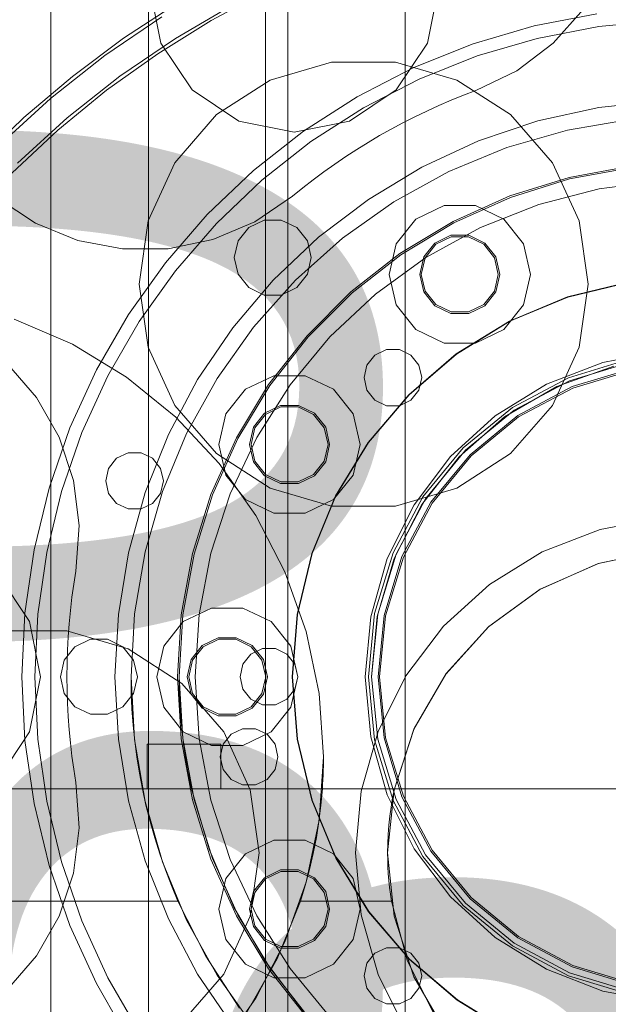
# Model space of a CAD drawing. Header units: millimetres. Extents: x -2233 to 65662, y -50530 to 6847.
# Tile 609 of 656: x 24240 to 24424, y 1623 to 1930. Entities that reach past the tile are written whole.
import ezdxf

# ---------------------------------------------------------------- set-up
doc = ezdxf.new("R2010")
doc.units = ezdxf.units.MM
for name, color, linetype, lineweight in [('COTAS_O', 1, 'Continuous', 0), ('COTAS_P', 1, 'Continuous', 0), ('lateral_briquetadora', 7, 'Continuous', 0), ('lateral_C02', 7, 'Continuous', 0)]:
    doc.layers.add(name, color=color, linetype=linetype, lineweight=lineweight)
doc.dimstyles.new('R19_100', dxfattribs={"dimtxt": 250, "dimasz": 150, "dimexe": 150, "dimexo": 80, "dimgap": 100, "dimtad": 1, "dimtih": 1, "dimtoh": 1, "dimdsep": 46, "dimcen": 0.09, "dimadec": 0, "dimazin": 0, "dimtfac": 1, "dimtdec": 4, "dimtofl": 0, "dimtmove": 0, "dimatfit": 3, "dimfxl": 1, "dimtolj": 1, "dimtzin": 0, "dimarcsym": 0})

# ---------------------------------------------------------------- blocks, each defined once
blk = doc.blocks.new('DIM_R32_4')
at = {"layer": 'COTAS_P'}
for p, q in [((15248.37, 1279.09), (24311.82, 4109.09)), ((24311.82, 4109.09), (24155.23, 4107.34)), ((24311.82, 4109.09), (24182.05, 4021.43)), ((24580.07, 3250), (24311.82, 4109.09)), ((15248.37, 1279.09), (15378.14, 1366.76)), ((15248.37, 1279.09), (15404.97, 1280.85)), ((15516.62, 420), (15248.37, 1279.09))]:
    blk.add_line(p, q, dxfattribs=at)
blk.add_text('9495 P', height=250, rotation=17.3406, dxfattribs=at).set_placement((19750.29, 2789.55))
blk = doc.blocks.new('DIM_R32_7')
at = {"layer": 'COTAS_P'}
for p, q in [((24250.07, 2141), (24400.07, 2186)), ((26750.07, 2141), (26600.07, 2186)), ((24250.07, 1241), (24250.07, 2141)), ((24250.07, 2141), (26750.07, 2141)), ((24250.07, 2141), (24400.07, 2096)), ((26750.07, 2141), (26600.07, 2096)), ((26750.07, 1241), (26750.07, 2141))]:
    blk.add_line(p, q, dxfattribs=at)
blk.add_text('2500 P', height=250, dxfattribs=at).set_placement((25500.07, 2241))
blk = doc.blocks.new('DIM_R32_8')
at = {"layer": 'COTAS_P'}
for p, q in [((24250.07, 1241), (24650.07, 1241)), ((24650.07, 1241), (24605.07, 1091)), ((24650.07, 0), (24650.07, 1241)), ((24650.07, 1241), (24695.07, 1091)), ((24650.07, 0), (24605.07, 150)), ((24650.07, 0), (24695.07, 150)), ((24250.07, 0), (24650.07, 0))]:
    blk.add_line(p, q, dxfattribs=at)
blk.add_text('1241 P', height=250, rotation=90, dxfattribs=at).set_placement((24550.07, 620.5))
blk = doc.blocks.new('DIM_R32_23')
at = {"layer": 'COTAS_O'}
for p, q in [((23750.07, 2330), (24450.07, 2330)), ((24450.07, 2330), (24405.07, 2180)), ((24450.07, 0), (24450.07, 2330)), ((24450.07, 2330), (24495.07, 2180)), ((24450.07, 0), (24405.07, 150)), ((24450.07, 0), (24495.07, 150)), ((23750.07, 0), (24450.07, 0))]:
    blk.add_line(p, q, dxfattribs=at)
blk.add_text('2330 O', height=250, rotation=90, dxfattribs=at).set_placement((24350.07, 1165))

msp = doc.modelspace()

# ---------------------------------------------------------------- linework, layer by layer
at = {"layer": 'lateral_briquetadora'}
for p, q in [((24284.368, 1922.77), (24280.942, 1939.991)), ((24300.067, 1929.808), (24317.381, 1939.062)), ((24370.942, 1939.991), (24367.517, 1922.77)), ((24272.711, 1924.253), (24289.366, 1935.094)), ((24307.017, 1934.835), (24288.922, 1924.231)), ((24416.1, 1933.346), (24406.661, 1922.72)), ((24284.64, 1930.988), (24266.867, 1918.834)), ((24283.396, 1919.441), (24300.067, 1929.808)), ((24400.794, 1928.109), (24420.324, 1931.873)), ((24420.893, 1927.913), (24440.313, 1929.768)), ((24381.71, 1922.505), (24400.794, 1928.109)), ((24401.737, 1924.221), (24420.893, 1927.913)), ((24256.786, 1912.368), (24272.711, 1924.253)), ((24288.922, 1924.231), (24271.61, 1912.392)), ((24383.019, 1918.725), (24401.737, 1924.221)), ((24294.123, 1908.171), (24284.368, 1922.77)), ((24367.517, 1922.77), (24357.762, 1908.171)), ((24363.246, 1915.113), (24381.71, 1922.505)), ((24406.661, 1922.72), (24395.33, 1914.14)), ((24266.867, 1918.834), (24249.984, 1905.473)), ((24267.439, 1908.006), (24283.396, 1919.441)), ((24364.907, 1911.475), (24383.019, 1918.725)), ((24318.488, 1911.209), (24337.605, 1916.823)), ((24337.605, 1916.823), (24357.53, 1916.823)), ((24345.567, 1905.999), (24363.246, 1915.113)), ((24357.53, 1916.823), (24376.647, 1911.209)), ((24241.654, 1899.486), (24256.786, 1912.368)), ((24271.61, 1912.392), (24255.164, 1899.377)), ((24347.567, 1902.535), (24364.907, 1911.475)), ((24395.33, 1914.14), (24382.544, 1907.936)), ((24301.727, 1900.438), (24318.488, 1911.209)), ((24376.647, 1911.209), (24393.408, 1900.438)), ((24249.984, 1905.473), (24234.072, 1890.968)), ((24252.264, 1895.552), (24267.439, 1908.006)), ((24308.722, 1898.416), (24294.123, 1908.171)), ((24328.836, 1895.246), (24345.567, 1905.999)), ((24357.762, 1908.171), (24343.163, 1898.416)), ((24378.672, 1906.46), (24374.832, 1904.902)), ((24382.544, 1907.936), (24378.672, 1906.46)), ((24331.156, 1891.988), (24347.567, 1902.535)), ((24371.027, 1903.263), (24367.257, 1901.543)), ((24374.832, 1904.902), (24371.027, 1903.263)), ((24420.947, 1902.629), (24401.912, 1898.439)), ((24440.322, 1904.736), (24420.947, 1902.629)), ((24227.379, 1885.662), (24241.654, 1899.486)), ((24255.164, 1899.377), (24239.664, 1885.247)), ((24288.68, 1885.38), (24301.727, 1900.438)), ((24363.524, 1899.743), (24359.831, 1897.865)), ((24367.257, 1901.543), (24363.524, 1899.743)), ((24393.408, 1900.438), (24406.455, 1885.38)), ((24325.942, 1894.991), (24308.722, 1898.416)), ((24343.163, 1898.416), (24325.942, 1894.991)), ((24359.831, 1897.865), (24356.178, 1895.909)), ((24401.912, 1898.439), (24383.443, 1892.216)), ((24411.126, 1895.612), (24430.474, 1898.9)), ((24237.935, 1882.132), (24252.264, 1895.552)), ((24313.202, 1882.952), (24328.836, 1895.246)), ((24352.567, 1893.875), (24349.001, 1891.765)), ((24356.178, 1895.909), (24352.567, 1893.875)), ((24392.269, 1890.18), (24411.126, 1895.612)), ((24315.821, 1879.929), (24331.156, 1891.988)), ((24349.001, 1891.765), (24345.481, 1889.58)), ((24383.443, 1892.216), (24365.754, 1884.032)), ((24374.138, 1882.67), (24392.269, 1890.18)), ((24342.007, 1887.321), (24338.582, 1884.988)), ((24345.481, 1889.58), (24342.007, 1887.321)), ((24280.403, 1867.256), (24288.68, 1885.38)), ((24338.582, 1884.988), (24335.208, 1882.583)), ((24365.754, 1884.032), (24349.054, 1873.984)), ((24406.455, 1885.38), (24414.732, 1867.256)), ((24411.657, 1880.836), (24430.721, 1884.33)), ((24411.777, 1880.351), (24430.782, 1883.833)), ((24298.807, 1869.227), (24313.202, 1882.952)), ((24335.208, 1882.583), (24331.886, 1880.107)), ((24356.962, 1873.177), (24374.138, 1882.67)), ((24393.153, 1875.07), (24411.657, 1880.836)), ((24301.702, 1866.466), (24315.821, 1879.929)), ((24328.617, 1877.56), (24325.402, 1874.945)), ((24331.886, 1880.107), (24328.617, 1877.56)), ((24393.331, 1874.603), (24411.777, 1880.351)), ((24421.023, 1877.255), (24440.335, 1879.694)), ((24325.402, 1874.945), (24313.636, 1866.974)), ((24375.479, 1867.116), (24393.153, 1875.07)), ((24375.712, 1866.673), (24393.331, 1874.603)), ((24402.17, 1872.414), (24421.023, 1877.255)), ((24245.285, 1866.538), (24233.417, 1874.359)), ((24349.054, 1873.984), (24333.538, 1862.189)), ((24340.957, 1861.821), (24356.962, 1873.177)), ((24363.851, 1867.774), (24372.672, 1872.022)), ((24372.672, 1872.022), (24382.463, 1872.022)), ((24382.463, 1872.022), (24391.284, 1867.774)), ((24384.072, 1865.248), (24402.17, 1872.414)), ((24285.782, 1854.195), (24298.807, 1869.227)), ((24258.45, 1861.183), (24245.285, 1866.538)), ((24277.567, 1847.535), (24280.403, 1867.256)), ((24288.927, 1851.723), (24301.702, 1866.466)), ((24313.636, 1866.974), (24300.54, 1861.452)), ((24316.582, 1867.514), (24311.771, 1865.197)), ((24321.923, 1867.514), (24316.582, 1867.514)), ((24326.735, 1865.197), (24321.923, 1867.514)), ((24357.746, 1860.119), (24363.851, 1867.774)), ((24358.893, 1857.089), (24375.479, 1867.116)), ((24359.177, 1856.677), (24375.712, 1866.673)), ((24367.014, 1855.871), (24384.072, 1865.248)), ((24391.284, 1867.774), (24397.389, 1860.119)), ((24414.732, 1867.256), (24417.567, 1847.535)), ((24311.771, 1865.197), (24308.441, 1861.021)), ((24333.538, 1862.189), (24319.388, 1848.786)), ((24330.064, 1861.021), (24326.735, 1865.197)), ((24369.774, 1860.347), (24374.786, 1862.76)), ((24370.086, 1859.956), (24374.897, 1862.273)), ((24374.786, 1862.76), (24380.349, 1862.76)), ((24374.897, 1862.273), (24380.238, 1862.273)), ((24380.238, 1862.273), (24385.049, 1859.956)), ((24380.349, 1862.76), (24385.361, 1860.347)), ((24272.406, 1858.499), (24258.45, 1861.183)), ((24300.54, 1861.452), (24286.619, 1858.59)), ((24308.441, 1861.021), (24307.253, 1855.815)), ((24326.324, 1848.744), (24340.957, 1861.821)), ((24331.253, 1855.815), (24330.064, 1861.021)), ((24355.567, 1850.574), (24357.746, 1860.119)), ((24366.305, 1855.997), (24369.774, 1860.347)), ((24366.756, 1855.78), (24370.086, 1859.956)), ((24385.049, 1859.956), (24388.379, 1855.78)), ((24385.361, 1860.347), (24388.83, 1855.997)), ((24397.389, 1860.119), (24399.567, 1850.574)), ((24286.619, 1858.59), (24272.406, 1858.499)), ((24343.636, 1845.136), (24358.893, 1857.089)), ((24343.968, 1844.762), (24359.177, 1856.677)), ((24365.067, 1850.574), (24366.305, 1855.997)), ((24388.83, 1855.997), (24390.067, 1850.574)), ((24274.245, 1837.994), (24285.782, 1854.195)), ((24307.253, 1855.815), (24308.441, 1850.608)), ((24330.064, 1850.608), (24331.253, 1855.815)), ((24351.267, 1844.43), (24367.014, 1855.871)), ((24365.567, 1850.574), (24366.756, 1855.78)), ((24388.379, 1855.78), (24389.567, 1850.574)), ((24277.611, 1835.831), (24288.927, 1851.723)), ((24308.441, 1850.608), (24311.771, 1846.433)), ((24326.735, 1846.433), (24330.064, 1850.608)), ((24357.746, 1841.028), (24355.567, 1850.574)), ((24366.305, 1845.15), (24365.067, 1850.574)), ((24366.756, 1845.367), (24365.567, 1850.574)), ((24389.567, 1850.574), (24388.379, 1845.367)), ((24390.067, 1850.574), (24388.83, 1845.15)), ((24399.567, 1850.574), (24397.389, 1841.028)), ((24280.403, 1827.814), (24277.567, 1847.535)), ((24319.388, 1848.786), (24306.771, 1833.931)), ((24313.247, 1834.111), (24326.324, 1848.744)), ((24411.103, 1843.509), (24430.067, 1848.136)), ((24411.206, 1843.437), (24430.167, 1848.051)), ((24417.567, 1847.535), (24414.732, 1827.814)), ((24311.771, 1846.433), (24316.582, 1844.116)), ((24316.582, 1844.116), (24321.923, 1844.116)), ((24321.923, 1844.116), (24326.735, 1846.433)), ((24329.932, 1831.431), (24343.636, 1845.136)), ((24330.306, 1831.1), (24343.968, 1844.762)), ((24337.077, 1831.105), (24351.267, 1844.43)), ((24369.774, 1840.801), (24366.305, 1845.15)), ((24370.086, 1841.192), (24366.756, 1845.367)), ((24388.379, 1845.367), (24385.049, 1841.192)), ((24388.83, 1845.15), (24385.361, 1840.801)), ((24363.851, 1833.373), (24357.746, 1841.028)), ((24374.786, 1838.387), (24369.774, 1840.801)), ((24374.897, 1838.875), (24370.086, 1841.192)), ((24385.049, 1841.192), (24380.238, 1838.875)), ((24385.361, 1840.801), (24380.349, 1838.387)), ((24397.389, 1841.028), (24391.284, 1833.373)), ((24393.092, 1835.979), (24411.103, 1843.509)), ((24393.197, 1835.92), (24411.206, 1843.437)), ((24264.301, 1820.769), (24274.245, 1837.994)), ((24380.349, 1838.387), (24374.786, 1838.387)), ((24380.238, 1838.875), (24374.897, 1838.875)), ((24238.625, 1836.628), (24256.777, 1828.743)), ((24267.856, 1818.936), (24277.611, 1835.831)), ((24376.477, 1825.732), (24393.092, 1835.979)), ((24376.581, 1825.685), (24393.197, 1835.92)), ((24306.771, 1833.931), (24295.833, 1817.8)), ((24301.891, 1818.106), (24313.247, 1834.111)), ((24317.979, 1816.174), (24329.932, 1831.431)), ((24372.672, 1829.125), (24363.851, 1833.373)), ((24391.284, 1833.373), (24382.463, 1829.125)), ((24256.777, 1828.743), (24273.686, 1818.461)), ((24318.39, 1815.89), (24330.306, 1831.1)), ((24324.67, 1816.107), (24337.077, 1831.105)), ((24382.463, 1829.125), (24372.672, 1829.125)), ((24288.68, 1809.69), (24280.403, 1827.814)), ((24348.621, 1822.243), (24351.118, 1825.375)), ((24351.118, 1825.375), (24354.727, 1827.112)), ((24354.727, 1827.112), (24358.732, 1827.112)), ((24358.732, 1827.112), (24362.341, 1825.375)), ((24361.663, 1813.018), (24376.477, 1825.732)), ((24361.767, 1812.981), (24376.581, 1825.685)), ((24362.341, 1825.375), (24364.838, 1822.243)), ((24414.732, 1827.814), (24406.455, 1809.69)), ((24422.154, 1823.106), (24440.656, 1826.565)), ((24236.32, 1822.854), (24245.623, 1812.109)), ((24347.729, 1818.338), (24348.621, 1822.243)), ((24364.838, 1822.243), (24365.729, 1818.338)), ((24404.602, 1816.307), (24422.154, 1823.106)), ((24430.363, 1824.059), (24411.416, 1818.312)), ((24411.799, 1817.388), (24430.558, 1823.079)), ((24256.039, 1802.677), (24264.301, 1820.769)), ((24407.785, 1815.621), (24425.567, 1821.952)), ((24412.565, 1815.54), (24430.949, 1821.117)), ((24412.756, 1815.078), (24431.046, 1820.627)), ((24259.752, 1801.191), (24267.856, 1818.936)), ((24273.686, 1818.461), (24289.038, 1805.971)), ((24295.833, 1817.8), (24286.704, 1800.58)), ((24292.398, 1800.93), (24301.891, 1818.106)), ((24307.952, 1799.588), (24317.979, 1816.174)), ((24310.777, 1814.7), (24319.598, 1818.948)), ((24314.24, 1799.672), (24324.67, 1816.107)), ((24319.598, 1818.948), (24329.389, 1818.948)), ((24329.389, 1818.948), (24338.211, 1814.7)), ((24348.621, 1814.433), (24347.729, 1818.338)), ((24365.729, 1818.338), (24364.838, 1814.433)), ((24388.599, 1806.398), (24404.602, 1816.307)), ((24411.416, 1818.312), (24393.955, 1808.978)), ((24394.51, 1808.147), (24411.799, 1817.388)), ((24304.672, 1807.045), (24310.777, 1814.7)), ((24308.395, 1799.356), (24318.39, 1815.89)), ((24338.211, 1814.7), (24344.315, 1807.045)), ((24351.118, 1811.302), (24348.621, 1814.433)), ((24349.015, 1798.15), (24361.663, 1813.018)), ((24349.118, 1798.122), (24361.767, 1812.981)), ((24364.838, 1814.433), (24362.341, 1811.302)), ((24391.509, 1806.061), (24407.785, 1815.621)), ((24395.622, 1806.484), (24412.565, 1815.54)), ((24395.899, 1806.068), (24412.756, 1815.078)), ((24245.623, 1812.109), (24252.651, 1799.756)), ((24354.727, 1809.564), (24351.118, 1811.302)), ((24362.341, 1811.302), (24358.732, 1809.564)), ((24301.727, 1794.633), (24288.68, 1809.69)), ((24302.494, 1797.5), (24304.672, 1807.045)), ((24313.232, 1802.924), (24316.7, 1807.273)), ((24313.682, 1802.707), (24317.012, 1806.882)), ((24316.7, 1807.273), (24321.712, 1809.687)), ((24317.012, 1806.882), (24321.824, 1809.199)), ((24321.712, 1809.687), (24327.275, 1809.687)), ((24321.824, 1809.199), (24327.164, 1809.199)), ((24327.164, 1809.199), (24331.976, 1806.882)), ((24327.275, 1809.687), (24332.287, 1807.273)), ((24331.976, 1806.882), (24335.305, 1802.707)), ((24332.287, 1807.273), (24335.756, 1802.924)), ((24344.315, 1807.045), (24346.494, 1797.5)), ((24358.732, 1809.564), (24354.727, 1809.564)), ((24393.955, 1808.978), (24378.65, 1796.418)), ((24379.357, 1795.711), (24394.51, 1808.147)), ((24406.455, 1809.69), (24393.408, 1794.633)), ((24289.038, 1805.971), (24302.546, 1791.508)), ((24374.689, 1793.717), (24388.599, 1806.398)), ((24377.32, 1793.613), (24391.509, 1806.061)), ((24380.771, 1794.296), (24395.622, 1806.484)), ((24381.125, 1793.943), (24395.899, 1806.068)), ((24249.533, 1783.882), (24256.039, 1802.677)), ((24253.371, 1782.755), (24259.752, 1801.191)), ((24284.888, 1782.799), (24292.398, 1800.93)), ((24311.994, 1797.5), (24313.232, 1802.924)), ((24312.494, 1797.5), (24313.682, 1802.707)), ((24335.305, 1802.707), (24336.494, 1797.5)), ((24335.756, 1802.924), (24336.994, 1797.5)), ((24252.651, 1799.756), (24257.133, 1786.269)), ((24286.704, 1800.58), (24279.49, 1782.474)), ((24299.997, 1781.914), (24307.952, 1799.588)), ((24300.465, 1781.737), (24308.395, 1799.356)), ((24305.952, 1782.059), (24314.24, 1799.672)), ((24338.84, 1781.489), (24349.015, 1798.15)), ((24338.942, 1781.469), (24349.118, 1798.122)), ((24274.19, 1794.9), (24270.582, 1793.162)), ((24278.196, 1794.9), (24274.19, 1794.9)), ((24281.804, 1793.162), (24278.196, 1794.9)), ((24318.488, 1783.861), (24301.727, 1794.633)), ((24304.672, 1787.955), (24302.494, 1797.5)), ((24313.232, 1792.076), (24311.994, 1797.5)), ((24313.682, 1792.293), (24312.494, 1797.5)), ((24336.494, 1797.5), (24335.305, 1792.293)), ((24336.994, 1797.5), (24335.756, 1792.076)), ((24346.494, 1797.5), (24344.315, 1787.955)), ((24378.65, 1796.418), (24366.089, 1781.113)), ((24366.921, 1780.557), (24379.357, 1795.711)), ((24393.408, 1794.633), (24376.647, 1783.861)), ((24270.582, 1793.162), (24268.084, 1790.031)), ((24284.302, 1790.031), (24281.804, 1793.162)), ((24302.546, 1791.508), (24313.958, 1775.34)), ((24316.7, 1787.727), (24313.232, 1792.076)), ((24317.012, 1788.118), (24313.682, 1792.293)), ((24335.305, 1792.293), (24331.976, 1788.118)), ((24335.756, 1792.076), (24332.287, 1787.727)), ((24363.345, 1778.696), (24374.689, 1793.717)), ((24365.722, 1778.72), (24377.32, 1793.613)), ((24368.583, 1779.446), (24380.771, 1794.296)), ((24368.999, 1779.168), (24381.125, 1793.943)), ((24268.084, 1790.031), (24267.193, 1786.126)), ((24285.193, 1786.126), (24284.302, 1790.031)), ((24257.133, 1786.269), (24258.898, 1772.166)), ((24267.193, 1786.126), (24268.084, 1782.221)), ((24284.302, 1782.221), (24285.193, 1786.126)), ((24310.777, 1780.3), (24304.672, 1787.955)), ((24321.712, 1785.313), (24316.7, 1787.727)), ((24321.824, 1785.801), (24317.012, 1788.118)), ((24327.275, 1785.313), (24321.712, 1785.313)), ((24327.164, 1785.801), (24321.824, 1785.801)), ((24331.976, 1788.118), (24327.164, 1785.801)), ((24332.287, 1787.727), (24327.275, 1785.313)), ((24344.315, 1787.955), (24338.211, 1780.3)), ((24244.844, 1764.554), (24249.533, 1783.882)), ((24248.772, 1763.797), (24253.371, 1782.755)), ((24279.49, 1782.474), (24274.276, 1763.695)), ((24279.455, 1763.941), (24284.888, 1782.799)), ((24337.605, 1778.248), (24318.488, 1783.861)), ((24376.647, 1783.861), (24357.53, 1778.248)), ((24268.084, 1782.221), (24270.582, 1779.089)), ((24281.804, 1779.089), (24284.302, 1782.221)), ((24294.231, 1763.41), (24299.997, 1781.914)), ((24294.717, 1763.291), (24300.465, 1781.737)), ((24299.937, 1763.547), (24305.952, 1782.059)), ((24319.598, 1776.052), (24310.777, 1780.3)), ((24338.211, 1780.3), (24329.389, 1776.052)), ((24331.39, 1763.446), (24338.84, 1781.489)), ((24331.49, 1763.433), (24338.942, 1781.469)), ((24366.089, 1781.113), (24356.756, 1763.651)), ((24357.68, 1763.268), (24366.921, 1780.557)), ((24359.527, 1762.503), (24368.583, 1779.446)), ((24359.989, 1762.312), (24368.999, 1779.168)), ((24270.582, 1779.089), (24274.19, 1777.351)), ((24274.19, 1777.351), (24278.196, 1777.351)), ((24278.196, 1777.351), (24281.804, 1779.089)), ((24357.53, 1778.248), (24337.605, 1778.248)), ((24354.955, 1761.847), (24363.345, 1778.696)), ((24357.13, 1761.914), (24365.722, 1778.72)), ((24313.958, 1775.34), (24323.063, 1757.768)), ((24329.389, 1776.052), (24319.598, 1776.052)), ((24421.333, 1770.992), (24440.379, 1774.552)), ((24258.898, 1772.166), (24257.878, 1757.991)), ((24403.265, 1763.992), (24421.333, 1770.992)), ((24242.014, 1744.867), (24244.844, 1764.554)), ((24276.168, 1744.594), (24279.455, 1763.941)), ((24386.791, 1753.792), (24403.265, 1763.992)), ((24420.711, 1760.35), (24440.137, 1764.48)), ((24420.767, 1760.368), (24440.157, 1764.482)), ((24245.996, 1744.486), (24248.772, 1763.797)), ((24274.276, 1763.695), (24271.123, 1744.461)), ((24290.738, 1744.346), (24294.231, 1763.41)), ((24291.234, 1744.286), (24294.717, 1763.291)), ((24296.29, 1744.427), (24299.937, 1763.547)), ((24326.845, 1744.461), (24331.39, 1763.446)), ((24326.945, 1744.455), (24331.49, 1763.433)), ((24349.804, 1743.742), (24354.955, 1761.847)), ((24356.756, 1763.651), (24351.008, 1744.704)), ((24351.849, 1743.792), (24357.13, 1761.914)), ((24351.989, 1744.509), (24357.68, 1763.268)), ((24353.951, 1744.119), (24359.527, 1762.503)), ((24354.441, 1744.021), (24359.989, 1762.312)), ((24257.878, 1757.991), (24257.221, 1753.899)), ((24323.063, 1757.768), (24329.69, 1739.121)), ((24402.567, 1752.272), (24420.711, 1760.35)), ((24402.652, 1752.321), (24420.767, 1760.368)), ((24233.637, 1756.82), (24243.392, 1742.221)), ((24257.221, 1753.899), (24256.65, 1749.795)), ((24372.472, 1740.738), (24386.791, 1753.792)), ((24386.5, 1740.599), (24402.567, 1752.272)), ((24386.602, 1740.69), (24402.652, 1752.321)), ((24256.65, 1749.795), (24256.167, 1745.68)), ((24256.167, 1745.68), (24255.771, 1741.555)), ((24291.351, 1742.2), (24300.172, 1746.448)), ((24300.172, 1746.448), (24309.963, 1746.448)), ((24309.963, 1746.448), (24318.784, 1742.2)), ((24241.067, 1725), (24242.014, 1744.867)), ((24245.067, 1725), (24245.996, 1744.486)), ((24271.123, 1744.461), (24270.067, 1725)), ((24275.067, 1725), (24276.168, 1744.594)), ((24289.567, 1725), (24290.738, 1744.346)), ((24290.067, 1725), (24291.234, 1744.286)), ((24295.067, 1725), (24296.29, 1744.427)), ((24325.317, 1725), (24326.845, 1744.461)), ((24325.417, 1725), (24326.945, 1744.455)), ((24348.067, 1725), (24349.804, 1743.742)), ((24351.008, 1744.704), (24349.067, 1725)), ((24350.067, 1725), (24351.989, 1744.509)), ((24350.067, 1725), (24351.849, 1743.792)), ((24352.067, 1725), (24353.951, 1744.119)), ((24352.567, 1725), (24354.441, 1744.021)), ((24235.105, 1739.287), (24255.03, 1739.287)), ((24243.392, 1742.221), (24246.817, 1725)), ((24255.03, 1739.287), (24274.147, 1733.674)), ((24255.771, 1741.555), (24255.464, 1737.423)), ((24285.246, 1734.545), (24291.351, 1742.2)), ((24318.784, 1742.2), (24324.889, 1734.545)), ((24360.795, 1725.275), (24372.472, 1740.738)), ((24373.211, 1725.84), (24386.5, 1740.599)), ((24373.314, 1725.982), (24386.602, 1740.69)), ((24255.464, 1737.423), (24255.244, 1733.285)), ((24257.586, 1734.382), (24262.397, 1736.699)), ((24262.397, 1736.699), (24267.738, 1736.699)), ((24267.738, 1736.699), (24272.549, 1734.382)), ((24297.274, 1734.773), (24302.286, 1737.187)), ((24297.586, 1734.382), (24302.397, 1736.699)), ((24302.286, 1737.187), (24307.849, 1737.187)), ((24302.397, 1736.699), (24307.738, 1736.699)), ((24307.738, 1736.699), (24312.549, 1734.382)), ((24307.849, 1737.187), (24312.861, 1734.773)), ((24329.69, 1739.121), (24333.717, 1719.744)), ((24254.256, 1730.207), (24257.586, 1734.382)), ((24255.244, 1733.285), (24255.112, 1729.143)), ((24272.549, 1734.382), (24275.879, 1730.207)), ((24274.147, 1733.674), (24290.908, 1722.902)), ((24283.067, 1725), (24285.246, 1734.545)), ((24293.805, 1730.424), (24297.274, 1734.773)), ((24294.256, 1730.207), (24297.586, 1734.382)), ((24312.456, 1732.036), (24316.065, 1733.774)), ((24312.549, 1734.382), (24315.879, 1730.207)), ((24312.861, 1734.773), (24316.33, 1730.424)), ((24316.065, 1733.774), (24320.07, 1733.774)), ((24320.07, 1733.774), (24323.679, 1732.036)), ((24324.889, 1734.545), (24327.067, 1725)), ((24253.067, 1725), (24254.256, 1730.207)), ((24275.879, 1730.207), (24277.067, 1725)), ((24292.567, 1725), (24293.805, 1730.424)), ((24293.067, 1725), (24294.256, 1730.207)), ((24309.959, 1728.905), (24312.456, 1732.036)), ((24315.879, 1730.207), (24317.067, 1725)), ((24316.33, 1730.424), (24317.567, 1725)), ((24323.679, 1732.036), (24326.176, 1728.905)), ((24255.112, 1729.143), (24255.067, 1725)), ((24309.067, 1725), (24309.959, 1728.905)), ((24326.176, 1728.905), (24327.067, 1725)), ((24242.014, 1705.133), (24241.067, 1725)), ((24246.817, 1725), (24243.392, 1707.779)), ((24245.996, 1705.514), (24245.067, 1725)), ((24254.256, 1719.793), (24253.067, 1725)), ((24255.067, 1725), (24255.112, 1720.857)), ((24270.067, 1725), (24271.123, 1705.539)), ((24275.14, 1719.967), (24275.067, 1725)), ((24276.168, 1705.406), (24275.067, 1725)), ((24277.067, 1725), (24275.879, 1719.793)), ((24285.246, 1715.455), (24283.067, 1725)), ((24290.738, 1705.654), (24289.567, 1725)), ((24290.096, 1721.992), (24290.067, 1725)), ((24291.234, 1705.714), (24290.067, 1725)), ((24293.805, 1719.576), (24292.567, 1725)), ((24294.256, 1719.793), (24293.067, 1725)), ((24296.29, 1705.573), (24295.067, 1725)), ((24309.959, 1721.095), (24309.067, 1725)), ((24317.067, 1725), (24315.879, 1719.793)), ((24317.567, 1725), (24316.33, 1719.576)), ((24327.067, 1725), (24324.889, 1715.455)), ((24326.853, 1705.485), (24325.317, 1725)), ((24326.952, 1705.5), (24325.417, 1725)), ((24327.067, 1725), (24326.176, 1721.095)), ((24349.804, 1706.258), (24348.067, 1725)), ((24349.067, 1725), (24351.008, 1705.296)), ((24351.989, 1705.491), (24350.067, 1725)), ((24353.951, 1705.881), (24352.067, 1725)), ((24352.158, 1707.93), (24360.795, 1725.275)), ((24354.441, 1705.979), (24352.567, 1725)), ((24363.281, 1708.64), (24373.211, 1725.84)), ((24363.368, 1708.836), (24373.314, 1725.982)), ((24255.112, 1720.857), (24255.244, 1716.715)), ((24290.181, 1718.984), (24290.096, 1721.992)), ((24290.908, 1722.902), (24303.955, 1707.845)), ((24312.456, 1717.964), (24309.959, 1721.095)), ((24326.176, 1721.095), (24323.679, 1717.964)), ((24257.586, 1715.618), (24254.256, 1719.793)), ((24275.879, 1719.793), (24272.549, 1715.618)), ((24275.357, 1714.938), (24275.14, 1719.967)), ((24290.322, 1715.979), (24290.181, 1718.984)), ((24297.274, 1715.227), (24293.805, 1719.576)), ((24297.586, 1715.618), (24294.256, 1719.793)), ((24316.065, 1716.226), (24312.456, 1717.964)), ((24315.879, 1719.793), (24312.549, 1715.618)), ((24316.33, 1719.576), (24312.861, 1715.227)), ((24323.679, 1717.964), (24320.07, 1716.226)), ((24333.717, 1719.744), (24335.067, 1700)), ((24255.244, 1716.715), (24255.464, 1712.577)), ((24262.397, 1713.301), (24257.586, 1715.618)), ((24272.549, 1715.618), (24267.738, 1713.301)), ((24275.719, 1709.917), (24275.357, 1714.938)), ((24291.351, 1707.8), (24285.246, 1715.455)), ((24290.52, 1712.977), (24290.322, 1715.979)), ((24302.286, 1712.813), (24297.274, 1715.227)), ((24302.397, 1713.301), (24297.586, 1715.618)), ((24312.549, 1715.618), (24307.738, 1713.301)), ((24312.861, 1715.227), (24307.849, 1712.813)), ((24320.07, 1716.226), (24316.065, 1716.226)), ((24324.889, 1715.455), (24318.784, 1707.8)), ((24255.464, 1712.577), (24255.771, 1708.445)), ((24267.738, 1713.301), (24262.397, 1713.301)), ((24290.774, 1709.979), (24290.52, 1712.977)), ((24307.849, 1712.813), (24302.286, 1712.813)), ((24307.738, 1713.301), (24302.397, 1713.301)), ((24276.225, 1704.909), (24275.719, 1709.917)), ((24291.085, 1706.986), (24290.774, 1709.979)), ((24309.865, 1708.774), (24306.256, 1707.036)), ((24313.87, 1708.774), (24309.865, 1708.774)), ((24317.479, 1707.036), (24313.87, 1708.774)), ((24357.143, 1689.752), (24363.281, 1708.64)), ((24357.197, 1690), (24363.368, 1708.836)), ((24243.392, 1707.779), (24233.637, 1693.18)), ((24248.772, 1686.203), (24245.996, 1705.514)), ((24255.771, 1708.445), (24256.167, 1704.32)), ((24271.123, 1705.539), (24274.276, 1686.305)), ((24294.231, 1686.59), (24290.738, 1705.654)), ((24291.452, 1704), (24291.085, 1706.986)), ((24294.717, 1686.709), (24291.234, 1705.714)), ((24300.172, 1703.552), (24291.351, 1707.8)), ((24299.937, 1686.453), (24296.29, 1705.573)), ((24306.256, 1707.036), (24303.759, 1703.905)), ((24303.955, 1707.845), (24312.232, 1689.721)), ((24318.784, 1707.8), (24309.963, 1703.552)), ((24319.976, 1703.905), (24317.479, 1707.036)), ((24331.423, 1686.45), (24326.853, 1705.485)), ((24331.518, 1686.481), (24326.952, 1705.5)), ((24346.855, 1689.294), (24352.158, 1707.93)), ((24354.955, 1688.153), (24349.804, 1706.258)), ((24357.68, 1686.732), (24351.989, 1705.491)), ((24359.527, 1687.497), (24353.951, 1705.881)), ((24359.989, 1687.688), (24354.441, 1705.979)), ((24244.844, 1685.446), (24242.014, 1705.133)), ((24256.167, 1704.32), (24256.65, 1700.205)), ((24279.455, 1686.059), (24276.168, 1705.406)), ((24276.874, 1699.917), (24276.225, 1704.909)), ((24303.067, 1704), (24280.067, 1704)), ((24280.067, 1690), (24280.067, 1704)), ((24291.731, 1701.987), (24291.452, 1704)), ((24303.067, 1704), (24291.452, 1704)), ((24309.963, 1703.552), (24300.172, 1703.552)), ((24303.759, 1703.905), (24302.867, 1700)), ((24303.067, 1690), (24303.067, 1704)), ((24320.867, 1700), (24319.976, 1703.905)), ((24351.008, 1705.296), (24356.756, 1686.349)), ((24256.65, 1700.205), (24257.221, 1696.101)), ((24277.667, 1694.946), (24276.874, 1699.917)), ((24292.036, 1699.978), (24291.731, 1701.987)), ((24292.367, 1697.973), (24292.036, 1699.978)), ((24302.867, 1700), (24303.759, 1696.095)), ((24319.976, 1696.095), (24320.867, 1700)), ((24335.067, 1700), (24333.717, 1680.256)), ((24335.067, 1700), (24335.06, 1698.57)), ((24292.723, 1695.973), (24292.367, 1697.973)), ((24335.039, 1697.141), (24335.004, 1695.712)), ((24335.06, 1698.57), (24335.039, 1697.141)), ((24257.221, 1696.101), (24257.878, 1692.009)), ((24278.603, 1690), (24277.667, 1694.946)), ((24293.104, 1693.977), (24292.723, 1695.973)), ((24293.511, 1691.986), (24293.104, 1693.977)), ((24303.759, 1696.095), (24306.256, 1692.964)), ((24317.479, 1692.964), (24319.976, 1696.095)), ((24334.955, 1694.283), (24334.891, 1692.854)), ((24335.004, 1695.712), (24334.955, 1694.283)), ((24257.878, 1692.009), (24258.898, 1677.834)), ((24293.943, 1690), (24293.511, 1691.986)), ((24306.256, 1692.964), (24309.865, 1691.226)), ((24309.865, 1691.226), (24313.87, 1691.226)), ((24313.87, 1691.226), (24317.479, 1692.964)), ((24334.814, 1691.427), (24334.722, 1690)), ((24334.891, 1692.854), (24334.814, 1691.427)), ((24278.603, 1690), (23960.067, 1690)), ((24940.067, 1690), (24000.067, 1690)), ((24278.603, 1690), (24093.067, 1690)), ((24093.067, 1690), (24280.067, 1690)), ((24279.731, 1684.869), (24278.603, 1690)), ((24303.067, 1690), (24280.067, 1690)), ((24299.403, 1671.147), (24293.943, 1690)), ((24293.943, 1690), (24303.067, 1690)), ((24303.067, 1690), (24334.722, 1690)), ((24312.232, 1689.721), (24315.067, 1670)), ((24334.28, 1684.913), (24334.722, 1690)), ((24357.197, 1690), (24334.722, 1690)), ((24345.067, 1670), (24346.855, 1689.294)), ((24363.345, 1671.304), (24354.955, 1688.153)), ((24355.067, 1670), (24357.143, 1689.752)), ((24356.633, 1687.177), (24356.156, 1684.338)), ((24357.197, 1690), (24356.633, 1687.177)), ((24357.197, 1690), (24542.938, 1690)), ((24368.583, 1670.554), (24359.527, 1687.497)), ((24368.999, 1670.832), (24359.989, 1687.688)), ((24249.533, 1666.118), (24244.844, 1685.446)), ((24253.371, 1667.245), (24248.772, 1686.203)), ((24274.276, 1686.305), (24279.49, 1667.526)), ((24284.888, 1667.201), (24279.455, 1686.059)), ((24281.013, 1679.774), (24279.731, 1684.869)), ((24299.997, 1668.086), (24294.231, 1686.59)), ((24300.465, 1668.263), (24294.717, 1686.709)), ((24305.952, 1667.941), (24299.937, 1686.453)), ((24338.914, 1668.365), (24331.423, 1686.45)), ((24339.004, 1668.41), (24331.518, 1686.481)), ((24333.66, 1679.844), (24334.28, 1684.913)), ((24356.156, 1684.338), (24355.764, 1681.487)), ((24356.756, 1686.349), (24366.089, 1668.887)), ((24366.921, 1669.443), (24357.68, 1686.732)), ((24355.764, 1681.487), (24355.46, 1678.624)), ((24258.898, 1677.834), (24257.133, 1663.731)), ((24282.446, 1674.719), (24281.013, 1679.774)), ((24333.717, 1680.256), (24329.69, 1660.879)), ((24332.861, 1674.8), (24333.66, 1679.844)), ((24355.46, 1678.624), (24355.242, 1675.754)), ((24284.031, 1669.71), (24282.446, 1674.719)), ((24331.885, 1669.788), (24332.861, 1674.8)), ((24355.242, 1675.754), (24355.111, 1672.878)), ((24310.777, 1669.7), (24319.598, 1673.948)), ((24319.598, 1673.948), (24329.389, 1673.948)), ((24329.389, 1673.948), (24338.211, 1669.7)), ((24355.111, 1672.878), (24355.067, 1670)), ((24285.766, 1664.751), (24284.031, 1669.71)), ((24307.13, 1653.104), (24299.403, 1671.147)), ((24304.672, 1662.045), (24310.777, 1669.7)), ((24315.067, 1670), (24312.232, 1650.279)), ((24330.733, 1664.813), (24331.885, 1669.788)), ((24338.211, 1669.7), (24344.315, 1662.045)), ((24345.067, 1670), (24346.855, 1650.706)), ((24355.067, 1670), (24355.092, 1667.848)), ((24357.143, 1650.248), (24355.067, 1670)), ((24374.689, 1656.283), (24363.345, 1671.304)), ((24366.089, 1668.887), (24378.65, 1653.582)), ((24379.357, 1654.289), (24366.921, 1669.443)), ((24380.771, 1655.704), (24368.583, 1670.554)), ((24381.125, 1656.057), (24368.999, 1670.832)), ((24256.039, 1647.323), (24249.533, 1666.118)), ((24259.752, 1648.809), (24253.371, 1667.245)), ((24279.49, 1667.526), (24286.704, 1649.42)), ((24292.398, 1649.07), (24284.888, 1667.201)), ((24307.952, 1650.412), (24299.997, 1668.086)), ((24308.395, 1650.644), (24300.465, 1668.263)), ((24314.24, 1650.328), (24305.952, 1667.941)), ((24349.143, 1651.674), (24338.914, 1668.365)), ((24349.224, 1651.733), (24339.004, 1668.41)), ((24355.092, 1667.848), (24355.165, 1665.698)), ((24355.165, 1665.698), (24355.287, 1663.549)), ((24257.133, 1663.731), (24252.651, 1650.244)), ((24287.648, 1659.846), (24285.766, 1664.751)), ((24316.7, 1662.273), (24321.712, 1664.687)), ((24317.012, 1661.882), (24321.824, 1664.199)), ((24321.712, 1664.687), (24327.275, 1664.687)), ((24321.824, 1664.199), (24327.164, 1664.199)), ((24327.164, 1664.199), (24331.976, 1661.882)), ((24327.275, 1664.687), (24332.287, 1662.273)), ((24329.407, 1659.882), (24330.733, 1664.813)), ((24355.287, 1663.549), (24355.457, 1661.404)), ((24289.677, 1655), (24287.648, 1659.846)), ((24302.494, 1652.5), (24304.672, 1662.045)), ((24313.232, 1657.924), (24316.7, 1662.273)), ((24313.682, 1657.707), (24317.012, 1661.882)), ((24329.69, 1660.879), (24323.063, 1642.232)), ((24327.908, 1655), (24329.407, 1659.882)), ((24331.976, 1661.882), (24335.305, 1657.707)), ((24332.287, 1662.273), (24335.756, 1657.924)), ((24344.315, 1662.045), (24346.494, 1652.5)), ((24355.457, 1661.404), (24355.676, 1659.264)), ((24311.994, 1652.5), (24313.232, 1657.924)), ((24312.494, 1652.5), (24313.682, 1657.707)), ((24335.305, 1657.707), (24336.494, 1652.5)), ((24335.756, 1657.924), (24336.994, 1652.5)), ((24355.676, 1659.264), (24355.943, 1657.129)), ((24355.943, 1657.129), (24356.259, 1655)), ((24388.599, 1643.602), (24374.689, 1656.283)), ((24289.677, 1655), (23960.067, 1655)), ((24289.677, 1655), (24001.28, 1655)), ((24298.367, 1637.754), (24289.677, 1655)), ((24327.908, 1655), (24320.664, 1636.996)), ((24356.259, 1655), (24327.908, 1655)), ((24361.168, 1636.507), (24356.259, 1655)), ((24378.65, 1653.582), (24393.955, 1641.022)), ((24394.51, 1641.853), (24379.357, 1654.289)), ((24395.622, 1643.516), (24380.771, 1655.704)), ((24395.899, 1643.932), (24381.125, 1656.057)), ((24252.651, 1650.244), (24245.623, 1637.891)), ((24304.672, 1642.955), (24302.494, 1652.5)), ((24312.232, 1650.279), (24303.955, 1632.155)), ((24317.009, 1636.144), (24307.13, 1653.104)), ((24317.979, 1633.826), (24307.952, 1650.412)), ((24318.39, 1634.11), (24308.395, 1650.644)), ((24313.232, 1647.076), (24311.994, 1652.5)), ((24313.682, 1647.293), (24312.494, 1652.5)), ((24324.67, 1633.893), (24314.24, 1650.328)), ((24336.494, 1652.5), (24335.305, 1647.293)), ((24336.994, 1652.5), (24335.756, 1647.076)), ((24346.494, 1652.5), (24344.315, 1642.955)), ((24346.855, 1650.706), (24352.158, 1632.07)), ((24361.856, 1636.788), (24349.143, 1651.674)), ((24361.927, 1636.859), (24349.224, 1651.733)), ((24363.281, 1631.36), (24357.143, 1650.248)), ((24264.301, 1629.231), (24256.039, 1647.323)), ((24267.856, 1631.064), (24259.752, 1648.809)), ((24286.704, 1649.42), (24295.833, 1632.2)), ((24301.891, 1631.894), (24292.398, 1649.07)), ((24316.7, 1642.727), (24313.232, 1647.076)), ((24317.012, 1643.118), (24313.682, 1647.293)), ((24335.305, 1647.293), (24331.976, 1643.118)), ((24335.756, 1647.076), (24332.287, 1642.727)), ((24310.777, 1635.3), (24304.672, 1642.955)), ((24323.063, 1642.232), (24313.958, 1624.66)), ((24321.712, 1640.313), (24316.7, 1642.727)), ((24321.824, 1640.801), (24317.012, 1643.118)), ((24331.976, 1643.118), (24327.164, 1640.801)), ((24332.287, 1642.727), (24327.275, 1640.313)), ((24344.315, 1642.955), (24338.211, 1635.3)), ((24404.602, 1633.693), (24388.599, 1643.602)), ((24393.955, 1641.022), (24411.416, 1631.688)), ((24411.799, 1632.612), (24394.51, 1641.853)), ((24412.565, 1634.46), (24395.622, 1643.516)), ((24412.756, 1634.922), (24395.899, 1643.932)), ((24245.623, 1637.891), (24236.32, 1627.146)), ((24327.275, 1640.313), (24321.712, 1640.313)), ((24327.164, 1640.801), (24321.824, 1640.801)), ((24348.621, 1635.567), (24351.118, 1638.698)), ((24351.118, 1638.698), (24354.727, 1640.436)), ((24354.727, 1640.436), (24358.732, 1640.436)), ((24358.732, 1640.436), (24362.341, 1638.698)), ((24362.341, 1638.698), (24364.838, 1635.567)), ((24308.903, 1621.57), (24298.367, 1637.754)), ((24319.598, 1631.052), (24310.777, 1635.3)), ((24320.664, 1636.996), (24311.081, 1620.12)), ((24328.89, 1620.52), (24317.009, 1636.144)), ((24338.211, 1635.3), (24329.389, 1631.052)), ((24347.729, 1631.662), (24348.621, 1635.567)), ((24369.682, 1619.372), (24361.168, 1636.507)), ((24376.741, 1624.075), (24361.856, 1636.788)), ((24376.8, 1624.156), (24361.927, 1636.859)), ((24364.838, 1635.567), (24365.729, 1631.662)), ((24431.046, 1629.373), (24412.756, 1634.922)), ((24303.955, 1632.155), (24290.908, 1617.098)), ((24295.833, 1632.2), (24306.771, 1616.069)), ((24313.247, 1615.889), (24301.891, 1631.894)), ((24329.932, 1618.569), (24317.979, 1633.826)), ((24330.306, 1618.9), (24318.39, 1634.11)), ((24337.077, 1618.895), (24324.67, 1633.893)), ((24352.158, 1632.07), (24360.795, 1614.725)), ((24422.154, 1626.894), (24404.602, 1633.693)), ((24411.416, 1631.688), (24430.363, 1625.941)), ((24430.558, 1626.921), (24411.799, 1632.612)), ((24430.949, 1628.883), (24412.565, 1634.46)), ((24274.245, 1612.006), (24264.301, 1629.231)), ((24277.611, 1614.169), (24267.856, 1631.064)), ((24329.389, 1631.052), (24319.598, 1631.052)), ((24348.621, 1627.757), (24347.729, 1631.662)), ((24373.211, 1614.16), (24363.281, 1631.36)), ((24365.729, 1631.662), (24364.838, 1627.757)), ((24351.118, 1624.625), (24348.621, 1627.757)), ((24364.838, 1627.757), (24362.341, 1624.625)), ((24440.656, 1623.435), (24422.154, 1626.894)), ((24313.958, 1624.66), (24302.546, 1608.492)), ((24354.727, 1622.888), (24351.118, 1624.625)), ((24358.732, 1622.888), (24354.727, 1622.888)), ((24362.341, 1624.625), (24358.732, 1622.888)), ((24393.432, 1613.847), (24376.741, 1624.075)), ((24393.478, 1613.936), (24376.8, 1624.156))]:
    msp.add_line(p, q, dxfattribs=at)
at = {"layer": 'lateral_C02'}
for p, q in [((24280.488, 2812.387), (24280.488, 25)), ((24316.988, 2812.387), (24316.988, 25)), ((24323.988, 25), (24323.988, 2812.387)), ((24360.488, 25), (24360.488, 2812.387))]:
    msp.add_line(p, q, dxfattribs=at)

# ---------------------------------------------------------------- dimensions: what is measured, and where the dimension line sits
at = {"layer": 'COTAS_O'}
dim = msp.add_aligned_dim(p1=(23750.067, 0), p2=(23750.067, 2330), distance=-700, text='<> O', dimstyle='R19_100', dxfattribs=at)
dim.commit()
dim.dimension.update_dxf_attribs({"geometry": 'DIM_R32_23', "text_midpoint": (24450.067, 1165)})
at = {"layer": 'COTAS_P'}
for p1, p2, distance, picture, middle in [((15516.618, 420), (24580.067, 3250), 900, 'DIM_R32_4', (19780.096, 2694.095)), ((24250.067, 1241), (26750.067, 1241), 900, 'DIM_R32_7', (25500.067, 2141)), ((24250.067, 0), (24250.067, 1241), -400, 'DIM_R32_8', (24650.067, 620.5))]:
    dim = msp.add_aligned_dim(p1=p1, p2=p2, distance=distance, text='<> P', dimstyle='R19_100', dxfattribs=at)
    dim.commit()
    dim.dimension.update_dxf_attribs({"geometry": picture, "text_midpoint": middle})

doc.saveas('drawing.dxf')
